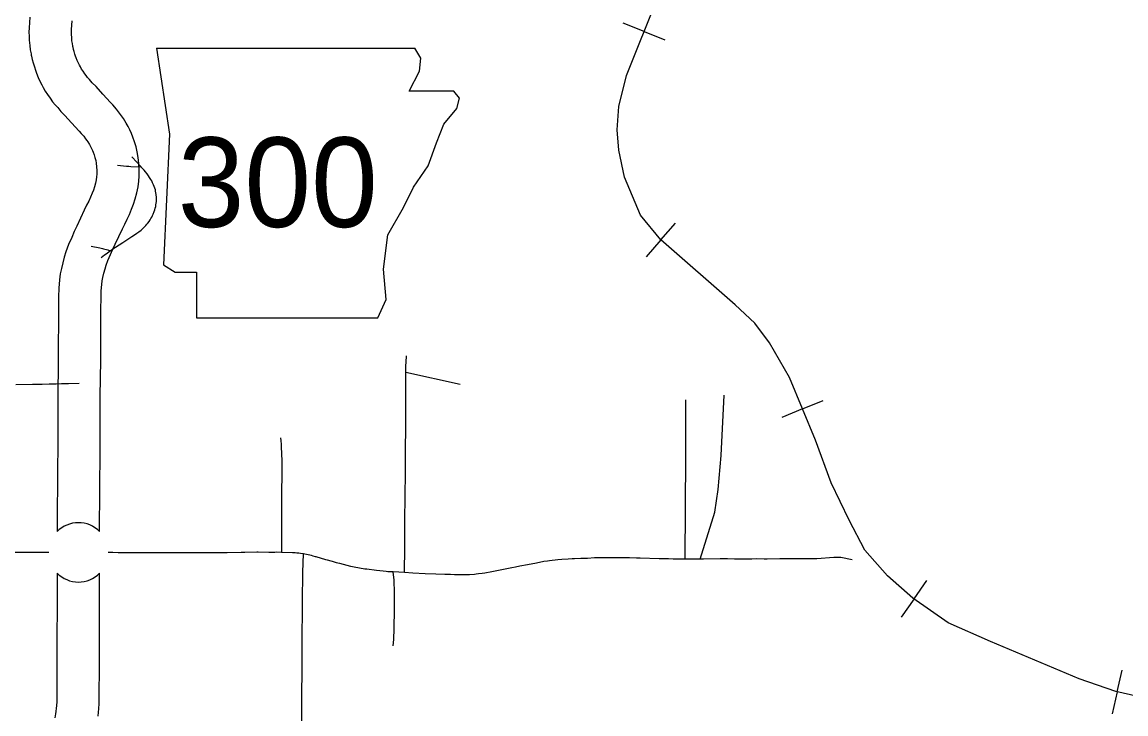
# Model space of a CAD drawing. Extents: x -19 to 366, y -4 to 359.
# Drawn here: x 142.214 to 143.445, y 196.314 to 197.086 of the extents above; entities that cross this region are included whole.
import ezdxf

# ---------------------------------------------------------------- set-up
doc = ezdxf.new("R2010")
doc.units = 0
for name, color, linetype in [('Level 10', 7, 'Continuous'), ('Level 21', 7, 'Continuous'), ('Level 31', 7, 'Continuous'), ('Level 32', 7, 'Continuous'), ('Level 40', 7, 'Continuous'), ('Level 60', 7, 'Continuous')]:
    doc.layers.add(name, color=color, linetype=linetype)

msp = doc.modelspace()

# ---------------------------------------------------------------- linework, layer by layer
at = {"layer": 'Level 10'}
for p, q in [((142.2969, 196.9243), (142.2969, 196.9243)), ((142.2693, 196.8457), (142.2693, 196.8457)), ((142.254, 196.6833), (142.254, 196.6833)), ((142.3014, 196.6822), (142.3014, 196.6822))]:
    msp.add_line(p, q, dxfattribs=at)
for points in [[(142.2226, 197.0913), (142.2222, 197.0855), (142.2218, 197.0795), (142.2217, 197.0747), (142.2218, 197.0703), (142.222, 197.0656), (142.2226, 197.0598), (142.2232, 197.0549), (142.224, 197.0504), (142.2243, 197.0489), (142.2245, 197.0478), (142.2254, 197.0441), (142.2264, 197.0404), (142.2277, 197.0359), (142.2289, 197.0324), (142.2301, 197.0291), (142.232, 197.0243), (142.2343, 197.0194), (142.236, 197.016), (142.2376, 197.0131), (142.2399, 197.009), (142.2424, 197.0051), (142.2453, 197.0009), (142.248, 196.9971), (142.2509, 196.9937), (142.2537, 196.9905), (142.2574, 196.9863), (142.2616, 196.9819), (142.2692, 196.9735), (142.2777, 196.9641), (142.28, 196.9617), (142.2828, 196.9586), (142.2849, 196.9558), (142.2863, 196.9539), (142.2873, 196.9524), (142.2892, 196.9494), (142.2904, 196.9472), (142.2915, 196.945), (142.2925, 196.9428), (142.2933, 196.9408), (142.2944, 196.9377), (142.2953, 196.9347), (142.2961, 196.9314), (142.2966, 196.9287), (142.2969, 196.9243)], [(142.3441, 196.9281), (142.3436, 196.9348), (142.3425, 196.941), (142.3411, 196.9468), (142.3395, 196.9523), (142.3376, 196.9576), (142.336, 196.9617), (142.3341, 196.9657), (142.3323, 196.9694), (142.3301, 196.9733), (142.3271, 196.9782), (142.325, 196.9812), (142.3226, 196.9844), (142.3191, 196.9889), (142.3151, 196.9935), (142.3126, 196.9962), (142.3042, 197.0054), (142.2965, 197.0139), (142.2923, 197.0183), (142.2891, 197.0219), (142.2871, 197.0242), (142.2854, 197.0263), (142.2839, 197.0283), (142.282, 197.0311), (142.2804, 197.0336), (142.279, 197.036), (142.278, 197.0378), (142.2769, 197.04), (142.2755, 197.0431), (142.2742, 197.0462), (142.2736, 197.048), (142.2728, 197.0502), (142.2719, 197.0533), (142.2713, 197.0555), (142.2708, 197.0578), (142.2707, 197.0584), (142.2706, 197.059), (142.2701, 197.0619), (142.2696, 197.0652), (142.2693, 197.069), (142.2691, 197.0718), (142.2691, 197.0747), (142.2692, 197.0777), (142.2694, 197.0825), (142.2698, 197.0874)], [(142.2969, 196.9243), (142.2973, 196.9203), (142.2972, 196.9162), (142.297, 196.9132), (142.2966, 196.91), (142.2958, 196.9062), (142.2947, 196.9021), (142.2935, 196.8984), (142.2922, 196.8949), (142.2903, 196.8907), (142.2883, 196.8862), (142.286, 196.8815), (142.2833, 196.876), (142.275, 196.8582), (142.2722, 196.8524), (142.2693, 196.8457)], [(142.3125, 196.8265), (142.3153, 196.8327), (142.3179, 196.8381), (142.3259, 196.8554), (142.3286, 196.8606), (142.3312, 196.8662), (142.3336, 196.8714), (142.3361, 196.8771), (142.3382, 196.8827), (142.3401, 196.8887), (142.3419, 196.8953), (142.3433, 196.9021), (142.3441, 196.9084), (142.3445, 196.9141), (142.3446, 196.9219), (142.3441, 196.9281)], [(142.2693, 196.8457), (142.2658, 196.8377), (142.2629, 196.8297), (142.261, 196.8238), (142.2593, 196.8174), (142.2578, 196.811), (142.2566, 196.8051), (142.2557, 196.7982), (142.2549, 196.7889), (142.2546, 196.7794), (142.2545, 196.7655), (142.2545, 196.7537), (142.2545, 196.7446), (142.2544, 196.7318), (142.2544, 196.7067), (142.2542, 196.6912), (142.254, 196.6833)], [(142.3014, 196.6822), (142.3016, 196.6904), (142.3017, 196.7064), (142.3018, 196.7317), (142.3018, 196.7444), (142.3018, 196.7535), (142.3019, 196.7652), (142.302, 196.7787), (142.3022, 196.7862), (142.3028, 196.793), (142.3033, 196.7973), (142.3041, 196.801), (142.3052, 196.8058), (142.3065, 196.8105), (142.3078, 196.8147), (142.3097, 196.8201), (142.3126, 196.8266)], [(142.254, 196.6833), (142.2538, 196.675), (142.2538, 196.6487), (142.2538, 196.6271), (142.2537, 196.6077), (142.2536, 196.5921), (142.2534, 196.5808), (142.2534, 196.5783), (142.2534, 196.5702), (142.2534, 196.5593), (142.2533, 196.5527), (142.2533, 196.5454), (142.2532, 196.5372), (142.2531, 196.5175)], [(142.3004, 196.5176), (142.3005, 196.5369), (142.3006, 196.5449), (142.3007, 196.5523), (142.3007, 196.5591), (142.3007, 196.5701), (142.3008, 196.578), (142.3008, 196.5803), (142.3009, 196.5916), (142.301, 196.6074), (142.3011, 196.6269), (142.3012, 196.6486), (142.3012, 196.6745), (142.3014, 196.6822)], [(142.2531, 196.4712), (142.253, 196.4613), (142.253, 196.4517), (142.253, 196.437), (142.253, 196.4297), (142.253, 196.4212), (142.2529, 196.4116), (142.2529, 196.3996), (142.2528, 196.3571), (142.2528, 196.3535), (142.2528, 196.3473), (142.2528, 196.3437), (142.2527, 196.3377), (142.2527, 196.3358), (142.2526, 196.3307), (142.2526, 196.3279), (142.2522, 196.3231), (142.252, 196.3203), (142.2516, 196.3167), (142.2513, 196.3141), (142.2507, 196.3096)], [(142.2987, 196.3114), (142.2991, 196.3158), (142.2995, 196.3196), (142.2999, 196.3258), (142.3, 196.3297), (142.3001, 196.3351), (142.3001, 196.3372), (142.3001, 196.3435), (142.3001, 196.3472), (142.3002, 196.3533), (142.3002, 196.357), (142.3002, 196.3995), (142.3002, 196.4114), (142.3003, 196.421), (142.3003, 196.4296), (142.3003, 196.4369), (142.3003, 196.4516), (142.3004, 196.461), (142.3004, 196.4711)]]:
    msp.add_lwpolyline(points, dxfattribs=at)
for start, end in [(44.5649, 135.7371), (224.2836, 315.4554)]:
    msp.add_arc((142.2768, 196.4943), 0.0331, start, end, dxfattribs=at)
at = {"layer": 'Level 21'}
for p, q in [((142.3638, 197.057), (142.3782, 196.9608)), ((142.6586, 197.0457), (142.6519, 197.0568)), ((142.657, 197.0313), (142.6586, 197.0457)), ((142.6457, 197.0089), (142.657, 197.0313)), ((142.6954, 197.0089), (142.6457, 197.0089)), ((142.7018, 197.0009), (142.6954, 197.0089)), ((142.6986, 196.9897), (142.7018, 197.0009)), ((142.6842, 196.972), (142.6986, 196.9897)), ((142.6762, 196.9512), (142.6842, 196.972)), ((142.3782, 196.9608), (142.3718, 196.815)), ((142.6666, 196.9256), (142.6762, 196.9512)), ((142.6505, 196.9016), (142.6666, 196.9256)), ((142.6393, 196.8791), (142.6505, 196.9016)), ((142.6217, 196.8487), (142.6393, 196.8791)), ((142.6169, 196.8102), (142.6217, 196.8487)), ((142.3718, 196.815), (142.3846, 196.807)), ((142.3846, 196.807), (142.4086, 196.807)), ((142.4086, 196.807), (142.4086, 196.7558)), ((142.6201, 196.7766), (142.6169, 196.8102)), ((142.6105, 196.7558), (142.6201, 196.7766)), ((142.4086, 196.7558), (142.6105, 196.7558))]:
    msp.add_line(p, q, dxfattribs=at)
msp.add_lwpolyline([(142.3638, 197.057), (142.6519, 197.0568)], dxfattribs=at)
at = {"layer": 'Level 31'}
for points in [[(142.3123, 196.8308), (142.3162, 196.8336), (142.3183, 196.8349), (142.3221, 196.8374), (142.3262, 196.84), (142.3364, 196.8466), (142.3393, 196.8485), (142.342, 196.8504), (142.3441, 196.852), (142.3466, 196.8539), (142.3491, 196.8561), (142.3506, 196.8575), (142.3519, 196.8589), (142.3532, 196.8604), (142.3542, 196.8616), (142.3557, 196.8636), (142.3568, 196.8652), (142.3577, 196.8667), (142.3586, 196.8683), (142.3596, 196.8703), (142.3603, 196.8718), (142.3614, 196.8747), (142.3619, 196.8763), (142.3625, 196.8785), (142.363, 196.8803), (142.3633, 196.882), (142.3636, 196.8838), (142.3638, 196.8856), (142.3639, 196.8876), (142.3638, 196.8904), (142.3636, 196.8936), (142.3633, 196.8955), (142.3629, 196.8972), (142.3626, 196.8987), (142.3621, 196.9005), (142.3614, 196.9025), (142.3606, 196.9044), (142.3596, 196.9066), (142.3585, 196.9087), (142.3574, 196.9105), (142.3536, 196.9165), (142.3517, 196.9188), (142.35, 196.9207), (142.3471, 196.9238), (142.3467, 196.9244)], [(142.3205, 196.9262), (142.3305, 196.9253), (142.3329, 196.9251), (142.3352, 196.925), (142.3467, 196.9244)], [(142.3467, 196.9244), (142.3419, 196.9297), (142.3364, 196.9356)], [(142.2909, 196.8361), (142.3008, 196.834), (142.3035, 196.8334), (142.3047, 196.8331), (142.3095, 196.8318), (142.3123, 196.8308)], [(142.3021, 196.8232), (142.306, 196.8263), (142.3077, 196.8275), (142.3123, 196.8308)], [(142.6419, 196.6953), (142.6419, 196.6969), (142.642, 196.7025), (142.6422, 196.7064), (142.6425, 196.7137)], [(142.6405, 196.4717), (142.6404, 196.4816), (142.6407, 196.4899), (142.6408, 196.4925), (142.6408, 196.498), (142.6408, 196.5025), (142.6408, 196.5055), (142.6407, 196.5115), (142.6407, 196.5159), (142.6407, 196.5211), (142.6408, 196.5285), (142.6409, 196.5408), (142.641, 196.5457), (142.6411, 196.5491), (142.6412, 196.5584), (142.6413, 196.5655), (142.6414, 196.5744), (142.6414, 196.5819), (142.6415, 196.5897), (142.6415, 196.5915), (142.6416, 196.597), (142.6416, 196.6025), (142.6416, 196.6082), (142.6416, 196.6186), (142.6417, 196.6234), (142.6417, 196.6306), (142.6417, 196.6381), (142.6417, 196.6443), (142.6417, 196.6516), (142.6418, 196.6578), (142.6419, 196.6644), (142.6419, 196.6714), (142.6419, 196.6781), (142.6419, 196.6953)], [(142.6419, 196.6953), (142.7025, 196.6818)], [(142.2777, 196.6828), (142.2657, 196.6825), (142.2578, 196.6822), (142.2521, 196.6821), (142.2441, 196.6818), (142.2364, 196.6817), (142.2257, 196.6816), (142.2069, 196.6813)], [(142.5023, 196.6222), (142.5025, 196.6188), (142.5027, 196.6151), (142.5028, 196.6119), (142.5035, 196.5964), (142.5035, 196.5936), (142.5036, 196.5885), (142.5036, 196.5873), (142.5036, 196.586), (142.5035, 196.5751), (142.5033, 196.5675), (142.5033, 196.5565), (142.5032, 196.5495), (142.5031, 196.5437), (142.5031, 196.533), (142.5033, 196.5251), (142.5033, 196.5154), (142.5033, 196.4942)], [(142.2437, 196.4942), (142.2194, 196.494), (142.2142, 196.494), (142.2028, 196.494)], [(142.5033, 196.4942), (142.4976, 196.4944), (142.4959, 196.4943), (142.4934, 196.4943), (142.4925, 196.4943), (142.4892, 196.4943), (142.4773, 196.4944), (142.4756, 196.4944), (142.4624, 196.4941), (142.4581, 196.4941), (142.4428, 196.4939), (142.4377, 196.4939), (142.423, 196.4938), (142.4178, 196.4938), (142.4132, 196.4938), (142.405, 196.4938), (142.3953, 196.4939), (142.3917, 196.4939), (142.3795, 196.4939), (142.3727, 196.4939), (142.3565, 196.4938), (142.3516, 196.4937), (142.341, 196.4938), (142.3333, 196.4938), (142.3266, 196.4938), (142.321, 196.4939), (142.3152, 196.494), (142.31, 196.4941)], [(142.5276, 196.4925), (142.5246, 196.493), (142.5225, 196.4934), (142.5205, 196.4935), (142.5186, 196.4937), (142.5174, 196.4937), (142.5155, 196.4938), (142.5033, 196.4942)], [(142.5259, 196.3373), (142.526, 196.3446), (142.5261, 196.353), (142.5261, 196.3614), (142.5261, 196.3667), (142.5261, 196.3786), (142.5262, 196.3853), (142.5263, 196.398), (142.5264, 196.4095), (142.5265, 196.4205), (142.5265, 196.4342), (142.5266, 196.447), (142.5268, 196.4519), (142.527, 196.46), (142.527, 196.4662), (142.5271, 196.472), (142.5276, 196.4925)], [(142.6277, 196.4724), (142.6219, 196.4727), (142.6201, 196.4729), (142.6167, 196.4732), (142.6091, 196.474), (142.5983, 196.4754), (142.5961, 196.4757), (142.5943, 196.476), (142.592, 196.4764), (142.5825, 196.4781), (142.5806, 196.4786), (142.5681, 196.4817), (142.5662, 196.4822), (142.5645, 196.4827), (142.56, 196.484), (142.5585, 196.4844), (142.5546, 196.4856), (142.5528, 196.4861), (142.5419, 196.4892), (142.541, 196.4894), (142.5385, 196.4901), (142.5366, 196.4906), (142.5292, 196.4922), (142.5276, 196.4925)], [(142.9533, 196.4868), (142.951, 196.4868), (142.945, 196.4868), (142.9398, 196.4868), (142.9349, 196.4869), (142.9281, 196.487), (142.9242, 196.4871), (142.903, 196.4878), (142.8989, 196.4879), (142.8914, 196.4881), (142.8851, 196.4882), (142.8795, 196.4882), (142.8754, 196.4882), (142.8676, 196.4883), (142.8654, 196.4883), (142.8576, 196.4881), (142.8523, 196.488), (142.8445, 196.4876), (142.8371, 196.4873), (142.83, 196.487), (142.8274, 196.4869), (142.8229, 196.4867), (142.8159, 196.4862), (142.8114, 196.4858), (142.802, 196.4847), (142.7997, 196.4844), (142.7957, 196.4839), (142.7876, 196.4824), (142.7775, 196.4804), (142.769, 196.4787), (142.7642, 196.4777), (142.7602, 196.4769), (142.7433, 196.4735), (142.7378, 196.4725), (142.7299, 196.4712), (142.727, 196.4708), (142.7229, 196.4702), (142.7203, 196.4699), (142.7184, 196.4697), (142.7128, 196.4693), (142.7102, 196.4691), (142.7047, 196.4691), (142.7001, 196.4692), (142.696, 196.4693), (142.6915, 196.4695), (142.6854, 196.4697), (142.6753, 196.4701), (142.6634, 196.4705), (142.6496, 196.4712), (142.6405, 196.4717)], [(142.97, 196.4868), (142.9683, 196.4868), (142.9562, 196.4868), (142.9533, 196.4868)], [(143.1396, 196.4861), (143.1269, 196.4887), (143.1192, 196.4887), (143.1, 196.4872), (143.0959, 196.4871), (143.0918, 196.487), (143.0858, 196.487), (143.0736, 196.487), (143.0691, 196.487), (143.0635, 196.4869), (143.0587, 196.4869), (143.0449, 196.4868), (143.0412, 196.4868), (143.0326, 196.4869), (143.0275, 196.4868), (143.0188, 196.4867), (143.0084, 196.4868), (143.0006, 196.4869), (142.9924, 196.487), (142.9739, 196.4868), (142.97, 196.4868)], [(142.6277, 196.3898), (142.6284, 196.3969), (142.6286, 196.4005), (142.6288, 196.4058), (142.6289, 196.4106), (142.629, 196.4177), (142.6291, 196.4218), (142.6291, 196.4315), (142.6292, 196.4363), (142.6293, 196.4478), (142.6293, 196.4531), (142.629, 196.4591), (142.6288, 196.4632), (142.6277, 196.4724)], [(142.6405, 196.4717), (142.6277, 196.4724)], [(142.5258, 196.3033), (142.5258, 196.3174), (142.5259, 196.3249), (142.5259, 196.3333), (142.5259, 196.3373)]]:
    msp.add_lwpolyline(points, dxfattribs=at)
at = {"layer": 'Level 32'}
for points in [[(142.97, 196.4868), (142.9864, 196.5393), (142.9901, 196.5645), (142.9934, 196.6023), (142.9966, 196.6697)], [(142.9533, 196.4868), (142.954, 196.6008), (142.9542, 196.6644)]]:
    msp.add_lwpolyline(points, dxfattribs=at)
at = {"layer": 'Level 40'}
for p, q in [((142.9075, 197.0756), (142.8843, 197.0849)), ((142.9075, 197.0756), (142.9308, 197.0663)), ((142.9262, 196.8429), (142.9426, 196.8617)), ((142.9262, 196.8429), (142.9097, 196.8241)), ((143.0842, 196.6544), (143.0611, 196.6448)), ((143.0842, 196.6544), (143.1073, 196.6639)), ((143.2086, 196.4423), (143.2229, 196.4628)), ((143.2086, 196.4423), (143.1943, 196.4218)), ((143.4349, 196.3386), (143.4405, 196.363)), ((143.4349, 196.3386), (143.4294, 196.3142))]:
    msp.add_line(p, q, dxfattribs=at)
for points in [[(142.8795, 196.9919), (142.8879, 197.0264), (142.9577, 197.2013), (142.9683, 197.2259), (142.9859, 197.2464), (142.9986, 197.2584), (143.0119, 197.269), (143.0437, 197.2873), (143.1176, 197.3204), (143.1451, 197.3324), (143.1656, 197.35), (143.1846, 197.3747), (143.2959, 197.5757), (143.3128, 197.6095), (143.3241, 197.6377), (143.3347, 197.6715), (143.3706, 197.9204), (143.3903, 198.0558)], [(143.4989, 196.3242), (143.4333, 196.339), (143.3925, 196.3531), (143.2938, 196.3947), (143.2466, 196.4158), (143.2071, 196.4433), (143.179, 196.468), (143.1536, 196.4969), (143.136, 196.5301), (143.1162, 196.5717), (143.0986, 196.6196), (143.0697, 196.6894), (143.0472, 196.7282), (143.031, 196.75), (143.0091, 196.7705), (142.926, 196.8431), (142.9034, 196.8706), (142.8858, 196.9129), (142.8795, 196.9432), (142.8774, 196.9658), (142.8795, 196.9919), (142.8879, 197.0264), (142.9577, 197.2013)], [(143.5616, 196.3115), (143.4989, 196.3242), (143.4333, 196.339), (143.3925, 196.3531), (143.2938, 196.3947), (143.2466, 196.4158), (143.2071, 196.4433), (143.179, 196.468), (143.1536, 196.4969), (143.136, 196.5301), (143.1162, 196.5717), (143.0986, 196.6196), (143.0697, 196.6894), (143.0472, 196.7282), (143.031, 196.75), (143.0091, 196.7705), (142.926, 196.8431), (142.9034, 196.8706), (142.8858, 196.9129), (142.8795, 196.9432), (142.8774, 196.9658), (142.8795, 196.9919)]]:
    msp.add_lwpolyline(points, dxfattribs=at)
at = {"layer": 'Level 60'}
for points in [[(146.7783, 1.697), (146.5788, 10.3131), (146.3785, 18.9294), (146.1776, 27.5458), (145.9759, 36.1624), (145.7736, 44.7791), (145.5705, 53.396), (145.3668, 62.013), (145.1624, 70.6301), (144.9572, 79.2474), (144.7514, 87.8648), (144.5449, 96.4823), (144.3377, 105.1), (144.1299, 113.7179), (143.9213, 122.3359), (143.712, 130.954), (143.5021, 139.5723), (143.2915, 148.1907), (143.0802, 156.8092), (142.8682, 165.4279), (142.6555, 174.0468), (142.4422, 182.6658), (142.2282, 191.2849), (142.0135, 199.9042), (141.7981, 208.5236), (141.582, 217.1432), (141.3653, 225.7629), (141.1479, 234.3828), (140.9298, 243.0028), (140.711, 251.623), (140.4916, 260.2433), (140.2715, 268.8638), (140.0508, 277.4844), (139.8293, 286.1051), (139.6072, 294.726), (139.3845, 303.3471), (139.161, 311.9683), (138.937, 320.5896), (138.7122, 329.2111), (138.4868, 337.8328), (138.2607, 346.4546)], [(0, 189.5162), (7.1121, 189.5206), (14.2243, 189.5339), (21.3364, 189.556), (28.4484, 189.5869), (35.5605, 189.6267), (42.6725, 189.6754), (49.7844, 189.7329), (56.8962, 189.7992), (64.0079, 189.8744), (71.1196, 189.9584), (78.2311, 190.0512), (85.3425, 190.1529), (92.4538, 190.2635), (99.5649, 190.3829), (106.6759, 190.5111), (113.7867, 190.6482), (120.8974, 190.7941), (128.0078, 190.9489), (135.1181, 191.1125), (142.2282, 191.2849), (149.338, 191.4662), (156.4476, 191.6563), (163.5569, 191.8553), (170.666, 192.0631), (177.7749, 192.2798), (184.8835, 192.5053), (191.9917, 192.7396), (199.0997, 192.9828), (206.2074, 193.2348), (213.3147, 193.4956), (220.4218, 193.7653), (227.5285, 194.0438), (234.6348, 194.3312), (241.7408, 194.6274), (248.8464, 194.9324), (255.9516, 195.2463), (263.0564, 195.569), (270.1608, 195.9005), (277.2648, 196.2409), (284.3683, 196.5901), (291.4715, 196.9481), (298.5741, 197.315), (305.6763, 197.6907), (312.7781, 198.0753), (319.8793, 198.4686), (326.9801, 198.8708), (334.0804, 199.2818), (341.1801, 199.7017)]]:
    msp.add_spline(points, degree=3, dxfattribs=at)

# ---------------------------------------------------------------- texts
at = {"layer": 'Level 21'}
msp.add_text('300', height=0.1, dxfattribs=at).set_placement((142.3875, 196.8573))

doc.saveas('drawing.dxf')
